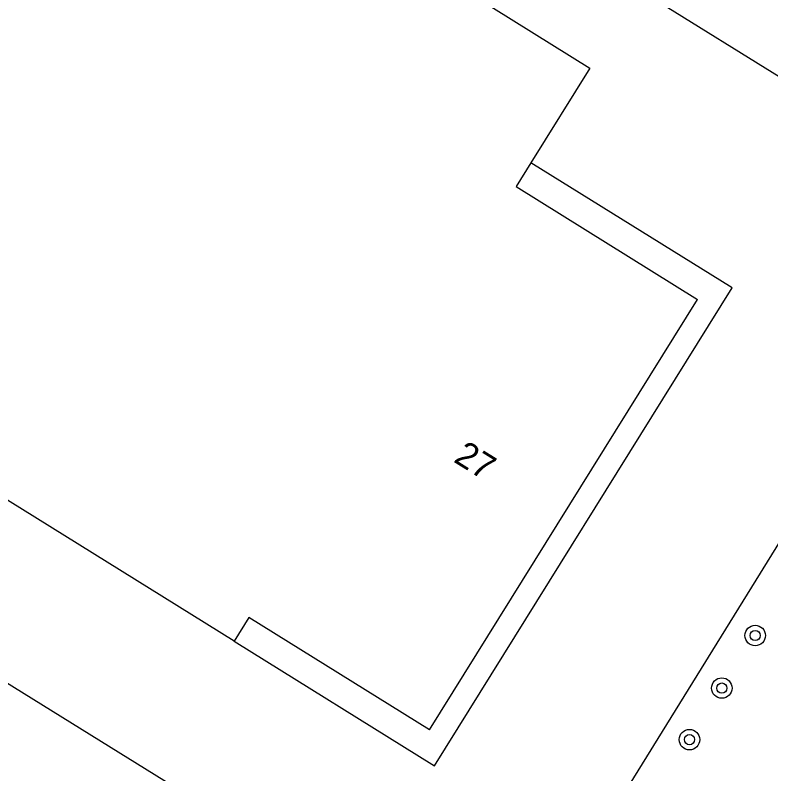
# Model space of a CAD drawing. Extents: x 128000 to 131008, y 398996 to 402500.
# Drawn here: x 128715.06 to 128744.55, y 400453.69 to 400483.3 of the extents above; entities that cross this region are included whole.
import ezdxf

# ---------------------------------------------------------------- set-up
doc = ezdxf.new("R2010")
doc.units = 0
for name, color, linetype in [('gg-afsc-hekwerk', 7, 'Continuous'), ('gg-anno-huisnummerreeks BGT', 7, 'Continuous'), ('gg-bbg-hoofdgebouw', 7, 'Continuous'), ('gg-bbg-luifel en loopbrug', 7, 'Continuous'), ('gt-symb-boom', 7, 'Continuous')]:
    doc.layers.add(name, color=color, linetype=linetype)

# ---------------------------------------------------------------- blocks, each defined once
blk = doc.blocks.new('gt0-BOOM')
at = {"layer": 'gt-symb-boom'}
for radius in [0.4, 0.2]:
    blk.add_circle((0, 0), radius, dxfattribs=at)

msp = doc.modelspace()

# ---------------------------------------------------------------- linework, layer by layer
at = {"layer": 'gg-afsc-hekwerk'}
for p, q in [((128752.999, 400475.853), (128714.106, 400500)), ((128748.132, 400467.984), (128737.252, 400450.392))]:
    msp.add_line(p, q, dxfattribs=at)
msp.add_lwpolyline([(128697.129, 400482.611), (128690.59, 400472.216), (128734.065, 400445.24)], dxfattribs=at)
at = {"layer": 'gg-bbg-hoofdgebouw'}
msp.add_line((128731.229, 400455.404), (128741.696, 400472.205), dxfattribs=at)
for points in [[(128708.896, 400495.535), (128710.468, 400498.066), (128737.485, 400481.237), (128735.184, 400477.543)], [(128723.607, 400458.866), (128696.568, 400475.68), (128699.828, 400480.93)], [(128735.184, 400477.543), (128734.609, 400476.62), (128741.696, 400472.205)], [(128731.229, 400455.404), (128724.183, 400459.791), (128723.607, 400458.866)]]:
    msp.add_lwpolyline(points, dxfattribs=at)
at = {"layer": 'gg-bbg-luifel en loopbrug'}
msp.add_lwpolyline([(128723.607, 400458.866), (128731.424, 400453.999), (128743.038, 400472.653), (128735.184, 400477.543)], dxfattribs=at)

# ---------------------------------------------------------------- block references
at = {"layer": 'gt-symb-boom'}
for p in [(128743.942, 400459.085), (128742.64, 400457.034), (128741.377, 400455.021)]:
    msp.add_blockref('gt0-BOOM', p, dxfattribs=at)

# ---------------------------------------------------------------- texts
at = {"layer": 'gg-anno-huisnummerreeks BGT'}
msp.add_text('27', height=1, rotation=328.1, dxfattribs=at).set_placement((128732.132, 400465.888))

doc.saveas('drawing.dxf')
